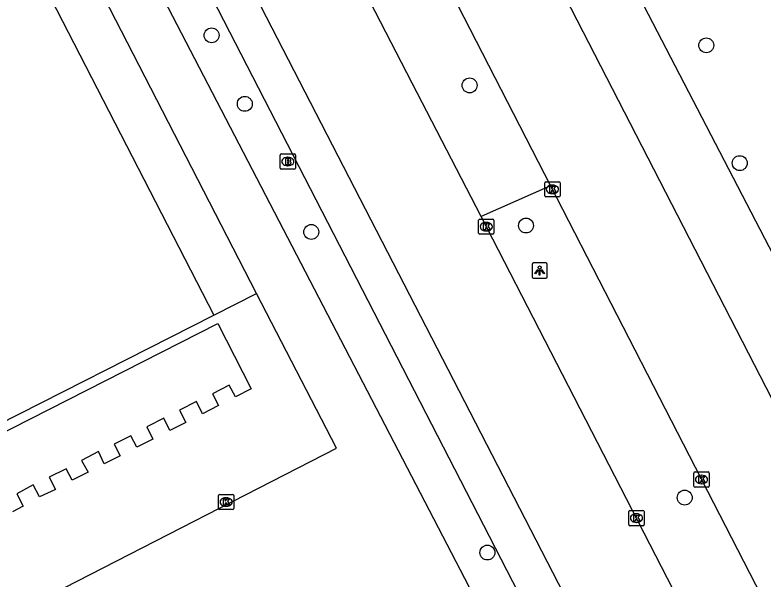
# Model space of a CAD drawing. Extents: x 158461 to 159795, y 387220 to 388672.
# Drawn here: x 159230.3 to 159279.41, y 387517.08 to 387554.14 of the extents above; entities that cross this region are included whole.
import ezdxf

# ---------------------------------------------------------------- set-up
doc = ezdxf.new("R2010")
doc.units = 0
for name, color, linetype in [('IMGEO_Berm_groen', 7, 'Continuous'), ('IMGEO_Boom', 7, 'Continuous'), ('IMGEO_Brandkraan', 7, 'Continuous'), ('IMGEO_Hek', 7, 'Continuous'), ('IMGEO_Kolk', 7, 'Continuous'), ('IMGEO_Lichtpunt', 7, 'Continuous'), ('IMGEO_Pand', 7, 'Continuous'), ('IMGEO_Rijbaan_lokaal_gesloten', 7, 'Continuous'), ('IMGEO_Voetpad_open', 7, 'Continuous')]:
    doc.layers.add(name, color=color, linetype=linetype)

msp = doc.modelspace()

# ---------------------------------------------------------------- linework, layer by layer
at = {"layer": 'IMGEO_Berm_groen'}
for points in [[(159191.837, 387727.805), (159187.364, 387721.546), (159186.84, 387720.55), (159186.639, 387719.412), (159186.8, 387718.267), (159187.307, 387717.229), (159192.149, 387707.781), (159192.571, 387706.958), (159281.857, 387534.952), (159282.59, 387532.757), (159283.957, 387529.9), (159284.729, 387528.982), (159285.386, 387528.523), (159286.124, 387528.211), (159287.312, 387528.045), (159288.108, 387528.144), (159288.784, 387528.369), (159290.67, 387528.651), (159292.149, 387529.173), (159300.525, 387513.26)], [(159155.621, 387723.923), (159182.351, 387672.147), (159182.93, 387672.441), (159271.685, 387500), (159273.219, 387497.081)], [(159265.464, 387542.921), (159260.903, 387540.888)]]:
    msp.add_lwpolyline(points, dxfattribs=at)
at = {"layer": 'IMGEO_Boom'}
for centre in [(159243.209, 387552.798), (159275.685, 387552.14), (159260.147, 387549.508), (159245.392, 387548.297), (159277.885, 387544.402), (159249.754, 387539.882), (159263.852, 387540.304), (159274.27, 387522.433), (159261.316, 387518.822)]:
    msp.add_circle(centre, 0.489, dxfattribs=at)
at = {"layer": 'IMGEO_Brandkraan'}
for p, q in [((159247.712, 387544.082), (159247.712, 387544.934)), ((159247.787, 387545.008), (159248.639, 387545.008)), ((159248.2, 387544.788), (159248.225, 387544.788)), ((159248.713, 387544.934), (159248.713, 387544.082)), ((159248.639, 387544.008), (159247.787, 387544.008)), ((159248.223, 387544.228), (159248.198, 387544.228))]:
    msp.add_line(p, q, dxfattribs=at)
for points in [[(159247.712, 387544.082), (159247.712, 387544.934)], [(159247.787, 387545.008), (159248.639, 387545.008)], [(159248.713, 387544.934), (159248.713, 387544.082)], [(159248.06, 387544.708), (159248.06, 387544.308), (159248.273, 387544.308)], [(159248.291, 387544.708), (159248.06, 387544.708)], [(159248.239, 387544.627), (159248.185, 387544.627), (159248.185, 387544.551)], [(159248.185, 387544.551), (159248.238, 387544.551)], [(159248.247, 387544.475), (159248.185, 387544.475), (159248.185, 387544.394)], [(159248.185, 387544.394), (159248.247, 387544.394)], [(159248.639, 387544.008), (159247.787, 387544.008)]]:
    msp.add_lwpolyline(points, dxfattribs=at)
for centre, radius, start, end in [((159247.789, 387544.932), 0.0765, 91.552, 178.448), ((159247.789, 387544.932), 0.0765, 91.552, 178.448), ((159248.637, 387544.932), 0.0765, 1.552, 88.448), ((159248.637, 387544.932), 0.0765, 1.552, 88.448), ((159248.24, 387544.589), 0.0379, 267.8285, 90.9355), ((159248.248, 387544.434), 0.0404, 269.8759, 90.5077), ((159248.279, 387544.559), 0.251, 268.6676, 293.5347), ((159248.295, 387544.563), 0.145, 59.4692, 91.5367), ((159248.32, 387544.61), 0.0922, 285.5137, 58.1501), ((159248.325, 387544.418), 0.105, 301.3115, 78.989), ((159247.789, 387544.084), 0.0765, 181.552, 268.448), ((159247.789, 387544.084), 0.0765, 181.552, 268.448), ((159248.637, 387544.084), 0.0765, 271.552, 358.448), ((159248.637, 387544.084), 0.0765, 271.552, 358.448)]:
    msp.add_arc(centre, radius, start, end, dxfattribs=at)
for centre, major_axis, ratio, start_param, end_param in [((159248.199, 387544.508), (-0.387, 0.002), 0.722429, 4.712389, 7.853982), ((159248.224, 387544.508), (-0.39, 0.002), 0.717154, 1.570796, 4.712389)]:
    msp.add_ellipse(centre, major_axis=major_axis, ratio=ratio, start_param=start_param, end_param=end_param, dxfattribs=at)
at = {"layer": 'IMGEO_Hek'}
msp.add_lwpolyline([(159270.015, 387497.509), (159184.28, 387662.622)], dxfattribs=at)
at = {"layer": 'IMGEO_Kolk'}
for p, q in [((159265.085, 387542.254), (159265.085, 387543.106)), ((159265.16, 387543.18), (159266.012, 387543.18)), ((159265.573, 387542.96), (159265.598, 387542.96)), ((159266.086, 387543.106), (159266.086, 387542.254)), ((159265.596, 387542.4), (159265.571, 387542.4)), ((159266.012, 387542.18), (159265.16, 387542.18)), ((159260.743, 387539.801), (159260.743, 387540.653)), ((159260.818, 387540.727), (159261.67, 387540.727)), ((159261.231, 387540.507), (159261.256, 387540.507)), ((159261.744, 387540.653), (159261.744, 387539.801)), ((159261.254, 387539.947), (159261.229, 387539.947)), ((159261.67, 387539.727), (159260.818, 387539.727)), ((159274.874, 387523.192), (159274.874, 387524.044)), ((159274.949, 387524.118), (159275.801, 387524.118)), ((159275.362, 387523.898), (159275.387, 387523.898)), ((159275.875, 387524.044), (159275.875, 387523.192)), ((159275.385, 387523.338), (159275.36, 387523.338)), ((159275.801, 387523.118), (159274.949, 387523.118)), ((159243.667, 387521.714), (159243.667, 387522.566)), ((159243.742, 387522.64), (159244.594, 387522.64)), ((159244.155, 387522.42), (159244.18, 387522.42)), ((159244.668, 387522.566), (159244.668, 387521.714)), ((159244.178, 387521.86), (159244.153, 387521.86)), ((159244.594, 387521.64), (159243.742, 387521.64)), ((159270.601, 387520.658), (159270.601, 387521.51)), ((159270.676, 387521.584), (159271.528, 387521.584)), ((159271.089, 387521.364), (159271.114, 387521.364)), ((159271.602, 387521.51), (159271.602, 387520.658)), ((159271.112, 387520.804), (159271.087, 387520.804)), ((159271.528, 387520.584), (159270.676, 387520.584))]:
    msp.add_line(p, q, dxfattribs=at)
for points in [[(159265.085, 387542.254), (159265.085, 387543.106)], [(159265.16, 387543.18), (159266.012, 387543.18)], [(159265.406, 387542.88), (159265.529, 387542.88), (159265.529, 387542.729), (159265.659, 387542.88), (159265.823, 387542.88), (159265.677, 387542.729), (159265.83, 387542.48), (159265.678, 387542.48), (159265.593, 387542.644), (159265.529, 387542.577), (159265.529, 387542.48), (159265.406, 387542.48), (159265.406, 387542.88)], [(159266.086, 387543.106), (159266.086, 387542.254)], [(159266.012, 387542.18), (159265.16, 387542.18)], [(159260.743, 387539.801), (159260.743, 387540.653)], [(159260.818, 387540.727), (159261.67, 387540.727)], [(159261.064, 387540.427), (159261.187, 387540.427), (159261.187, 387540.276), (159261.317, 387540.427), (159261.481, 387540.427), (159261.335, 387540.276), (159261.488, 387540.027), (159261.336, 387540.027), (159261.251, 387540.191), (159261.187, 387540.124), (159261.187, 387540.027), (159261.064, 387540.027), (159261.064, 387540.427)], [(159261.744, 387540.653), (159261.744, 387539.801)], [(159261.67, 387539.727), (159260.818, 387539.727)], [(159274.874, 387523.192), (159274.874, 387524.044)], [(159274.949, 387524.118), (159275.801, 387524.118)], [(159275.195, 387523.818), (159275.318, 387523.818), (159275.318, 387523.667), (159275.448, 387523.818), (159275.612, 387523.818), (159275.466, 387523.667), (159275.619, 387523.418), (159275.467, 387523.418), (159275.382, 387523.582), (159275.318, 387523.515), (159275.318, 387523.418), (159275.195, 387523.418), (159275.195, 387523.818)], [(159275.875, 387524.044), (159275.875, 387523.192)], [(159275.801, 387523.118), (159274.949, 387523.118)], [(159243.667, 387521.714), (159243.667, 387522.566)], [(159243.742, 387522.64), (159244.594, 387522.64)], [(159243.988, 387522.34), (159244.111, 387522.34), (159244.111, 387522.189), (159244.241, 387522.34), (159244.405, 387522.34), (159244.259, 387522.189), (159244.412, 387521.94), (159244.26, 387521.94), (159244.175, 387522.104), (159244.111, 387522.037), (159244.111, 387521.94), (159243.988, 387521.94), (159243.988, 387522.34)], [(159244.668, 387522.566), (159244.668, 387521.714)], [(159244.594, 387521.64), (159243.742, 387521.64)], [(159270.601, 387520.658), (159270.601, 387521.51)], [(159270.676, 387521.584), (159271.528, 387521.584)], [(159270.922, 387521.284), (159271.045, 387521.284), (159271.045, 387521.133), (159271.175, 387521.284), (159271.339, 387521.284), (159271.193, 387521.133), (159271.346, 387520.884), (159271.194, 387520.884), (159271.109, 387521.048), (159271.045, 387520.981), (159271.045, 387520.884), (159270.922, 387520.884), (159270.922, 387521.284)], [(159271.602, 387521.51), (159271.602, 387520.658)], [(159271.528, 387520.584), (159270.676, 387520.584)]]:
    msp.add_lwpolyline(points, dxfattribs=at)
for centre, start, end in [((159265.162, 387543.104), 91.552, 178.448), ((159265.162, 387543.104), 91.552, 178.448), ((159266.01, 387543.104), 1.552, 88.448), ((159266.01, 387543.104), 1.552, 88.448), ((159265.162, 387542.256), 181.552, 268.448), ((159265.162, 387542.256), 181.552, 268.448), ((159266.01, 387542.256), 271.552, 358.448), ((159266.01, 387542.256), 271.552, 358.448), ((159260.82, 387540.651), 91.552, 178.448), ((159260.82, 387540.651), 91.552, 178.448), ((159261.668, 387540.651), 1.552, 88.448), ((159261.668, 387540.651), 1.552, 88.448), ((159260.82, 387539.803), 181.552, 268.448), ((159260.82, 387539.803), 181.552, 268.448), ((159261.668, 387539.803), 271.552, 358.448), ((159261.668, 387539.803), 271.552, 358.448), ((159274.951, 387524.042), 91.552, 178.448), ((159274.951, 387524.042), 91.552, 178.448), ((159275.799, 387524.042), 1.552, 88.448), ((159275.799, 387524.042), 1.552, 88.448), ((159274.951, 387523.194), 181.552, 268.448), ((159274.951, 387523.194), 181.552, 268.448), ((159275.799, 387523.194), 271.552, 358.448), ((159275.799, 387523.194), 271.552, 358.448), ((159243.744, 387522.564), 91.552, 178.448), ((159243.744, 387522.564), 91.552, 178.448), ((159244.592, 387522.564), 1.552, 88.448), ((159244.592, 387522.564), 1.552, 88.448), ((159243.744, 387521.716), 181.552, 268.448), ((159243.744, 387521.716), 181.552, 268.448), ((159244.592, 387521.716), 271.552, 358.448), ((159244.592, 387521.716), 271.552, 358.448), ((159270.678, 387521.508), 91.552, 178.448), ((159270.678, 387521.508), 91.552, 178.448), ((159271.526, 387521.508), 1.552, 88.448), ((159271.526, 387521.508), 1.552, 88.448), ((159270.678, 387520.66), 181.552, 268.448), ((159270.678, 387520.66), 181.552, 268.448), ((159271.526, 387520.66), 271.552, 358.448), ((159271.526, 387520.66), 271.552, 358.448)]:
    msp.add_arc(centre, 0.0765, start, end, dxfattribs=at)
for centre, major_axis, ratio, start_param, end_param in [((159265.572, 387542.68), (-0.387, 0.002), 0.722429, 4.712389, 7.853982), ((159265.597, 387542.68), (-0.39, 0.002), 0.717154, 1.570796, 4.712389), ((159261.23, 387540.227), (-0.387, 0.002), 0.722429, 4.712389, 7.853982), ((159261.255, 387540.227), (-0.39, 0.002), 0.717154, 1.570796, 4.712389), ((159275.361, 387523.618), (-0.387, 0.002), 0.722429, 4.712389, 7.853982), ((159275.386, 387523.618), (-0.39, 0.002), 0.717154, 1.570796, 4.712389), ((159244.154, 387522.14), (-0.387, 0.002), 0.722429, 4.712389, 7.853982), ((159244.179, 387522.14), (-0.39, 0.002), 0.717154, 1.570796, 4.712389), ((159271.088, 387521.084), (-0.387, 0.002), 0.722429, 4.712389, 7.853982), ((159271.113, 387521.084), (-0.39, 0.002), 0.717154, 1.570796, 4.712389)]:
    msp.add_ellipse(centre, major_axis=major_axis, ratio=ratio, start_param=start_param, end_param=end_param, dxfattribs=at)
at = {"layer": 'IMGEO_Lichtpunt'}
for p, q in [((159264.247, 387537.748), (159264.247, 387536.941)), ((159264.247, 387537.748), (159264.247, 387536.941)), ((159265.149, 387537.843), (159264.341, 387537.843)), ((159265.149, 387537.843), (159264.341, 387537.843)), ((159265.243, 387536.941), (159265.243, 387537.748)), ((159265.243, 387536.941), (159265.243, 387537.748)), ((159264.341, 387536.847), (159265.149, 387536.847)), ((159264.341, 387536.847), (159265.149, 387536.847))]:
    msp.add_line(p, q, dxfattribs=at)
for points in [[(159264.621, 387537.412), (159264.66, 387537.384), (159264.472, 387537.122), (159264.434, 387537.149), (159264.621, 387537.412)], [(159264.723, 387537.364), (159264.77, 387537.364), (159264.77, 387537.042), (159264.723, 387537.042), (159264.723, 387537.364)], [(159264.833, 387537.384), (159264.871, 387537.411), (159265.058, 387537.149), (159265.019, 387537.121), (159264.833, 387537.384)]]:
    msp.add_lwpolyline(points, dxfattribs=at)
msp.add_circle((159264.746, 387537.546), 0.0994, dxfattribs=at)
for centre, start, end in [((159264.341, 387537.748), 90, 180), ((159264.341, 387537.748), 90, 180), ((159265.149, 387537.748), 0, 90), ((159265.149, 387537.748), 0, 90), ((159264.341, 387536.941), 180, 270), ((159264.341, 387536.941), 180, 270), ((159265.149, 387536.941), 270, 0), ((159265.149, 387536.941), 270, 360)]:
    msp.add_arc(centre, 0.0946, start, end, dxfattribs=at)
at = {"layer": 'IMGEO_Pand'}
for points in [[(159182.773, 387652.336), (159187.255, 387643.604), (159189.1, 387640.009), (159212.188, 387595.01), (159215.411, 387588.729), (159243.347, 387534.407)], [(159147.23, 387589.258), (159159.255, 387565.769), (159165.254, 387557.853), (159172.669, 387543.33), (159170.987, 387542.463), (159171.038, 387542.365), (159176.006, 387536), (159176.692, 387536.351), (159176.27, 387537.174), (159178.596, 387538.371), (159178.447, 387538.654), (159185.631, 387542.331), (159188.287, 387537.183), (159193.626, 387517.367), (159227.726, 387526.482), (159243.347, 387534.407)]]:
    msp.add_lwpolyline(points, dxfattribs=at)
at = {"layer": 'IMGEO_Rijbaan_lokaal_gesloten'}
for points in [[(159181.274, 387682.076), (159195.742, 387653.558), (159197.094, 387650.888), (159224.373, 387597.522), (159274.637, 387500), (159275.472, 387498.379)], [(159290.867, 387507.646), (159290.398, 387508.43), (159281.181, 387526.636), (159262.954, 387562.114), (159257.401, 387572.99)], [(159251.487, 387570.079), (159255.287, 387562.74), (159265.464, 387542.921)], [(159260.903, 387540.888), (159256.389, 387549.655), (159247.018, 387567.841)], [(159265.464, 387542.921), (159285.257, 387504.376)], [(159280.917, 387502.005), (159277.722, 387508.227), (159260.903, 387540.888)]]:
    msp.add_lwpolyline(points, dxfattribs=at)
at = {"layer": 'IMGEO_Voetpad_open'}
for points in [[(159246.168, 387535.846), (159191.854, 387641.425), (159185.611, 387653.792)], [(159233.585, 387516.523), (159251.401, 387525.673), (159246.168, 387535.846)], [(159243.347, 387534.407), (159246.168, 387535.846)], [(159228.842, 387526.355), (159243.617, 387533.86), (159245.809, 387529.579), (159244.77, 387529.041), (159244.364, 387529.824), (159243.263, 387529.255), (159243.665, 387528.473), (159242.619, 387527.937), (159242.212, 387528.733), (159241.107, 387528.17), (159241.514, 387527.375), (159240.472, 387526.842), (159240.065, 387527.638), (159238.952, 387527.069), (159239.355, 387526.276), (159238.312, 387525.746), (159237.901, 387526.497), (159236.81, 387525.934), (159237.218, 387525.176), (159236.167, 387524.654), (159235.787, 387525.464), (159234.67, 387524.87), (159235.108, 387524.095), (159234.05, 387523.572), (159233.655, 387524.331), (159232.549, 387523.775), (159232.974, 387522.973), (159231.907, 387522.477), (159231.495, 387523.274), (159230.433, 387522.674), (159230.83, 387521.865), (159230.147, 387521.499)]]:
    msp.add_lwpolyline(points, dxfattribs=at)

doc.saveas('drawing.dxf')
